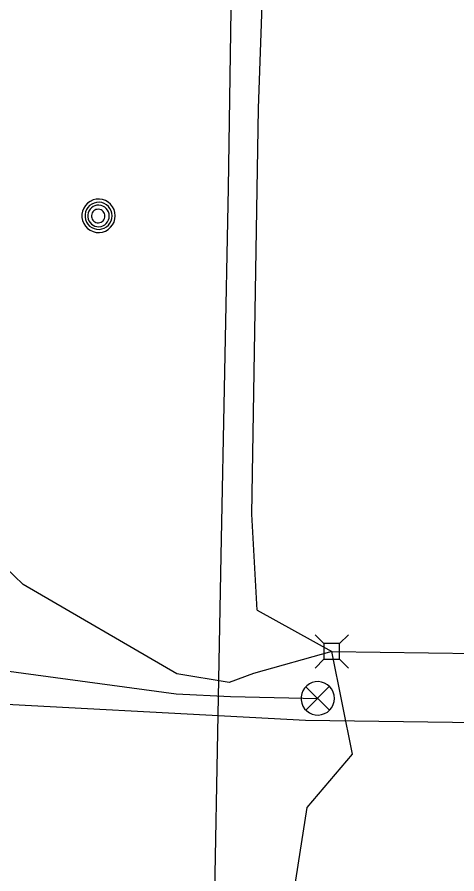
# Model space of a CAD drawing. Extents: x 596028 to 606371, y 330010 to 403088.
# Drawn here: x 602080.5 to 602167.3, y 362123.1 to 362292.3 of the extents above; entities that cross this region are included whole.
import ezdxf

# ---------------------------------------------------------------- set-up
doc = ezdxf.new("R2010")
doc.units = 0
for name, color, linetype in [('E_SIG', 7, 'Continuous'), ('E_UTL_AG_Bold', 7, 'Continuous'), ('E_UTL_E_UG', 7, 'Continuous'), ('E_UTL_FO_UG', 7, 'Continuous'), ('E_UTL_MH', 7, 'Continuous'), ('E_UTL_T_UG', 7, 'Continuous'), ('E_UTL_TV_UG', 7, 'Continuous')]:
    doc.layers.add(name, color=color, linetype=linetype)

msp = doc.modelspace()

# ---------------------------------------------------------------- linework, layer by layer
at = {"layer": 'E_SIG'}
for points in [[(602143.13, 362157.78), (602143.07, 362158.41), (602142.9, 362159.01), (602142.61, 362159.57), (602142.22, 362160.06), (602141.75, 362160.47), (602141.2, 362160.78), (602140.61, 362160.99), (602139.99, 362161.08), (602139.36, 362161.05), (602138.75, 362160.9), (602138.18, 362160.64), (602137.67, 362160.27), (602137.24, 362159.82), (602136.9, 362159.29), (602136.67, 362158.71), (602136.55, 362158.09), (602136.55, 362157.47), (602136.67, 362156.85), (602136.9, 362156.27), (602137.24, 362155.74), (602137.67, 362155.29), (602138.18, 362154.92), (602138.75, 362154.66), (602139.36, 362154.51), (602139.99, 362154.48), (602140.61, 362154.57), (602141.2, 362154.78), (602141.75, 362155.09), (602142.22, 362155.5), (602142.61, 362156), (602142.9, 362156.55), (602143.07, 362157.16), (602143.13, 362157.78)], [(602142.09, 362160.12), (602137.48, 362155.46)], [(602137.48, 362160.07), (602142.14, 362155.42)]]:
    msp.add_lwpolyline(points, dxfattribs=at)
at = {"layer": 'E_UTL_AG_Bold'}
for points in [[(602141.06, 362168.59), (602139.3, 362170.34)], [(602144.15, 362168.59), (602145.9, 362170.34)], [(602144.15, 362168.59), (602141.06, 362168.59)], [(602141.06, 362168.59), (602141.06, 362165.49)], [(602144.15, 362165.49), (602144.15, 362168.59)], [(602141.06, 362165.49), (602139.3, 362163.74)], [(602141.06, 362165.49), (602144.15, 362165.49)], [(602144.15, 362165.49), (602145.9, 362163.74)]]:
    msp.add_lwpolyline(points, dxfattribs=at)
at = {"layer": 'E_UTL_E_UG'}
msp.add_line((602137.44, 362153.5), (602789.86, 362144.76), dxfattribs=at)
for points in [[(602127.16, 361969.58), (602118.86, 362084.69), (602120.78, 362185.95), (602122.24, 362258.58), (602123.84, 362368.46), (602125.59, 362450.35), (602124.93, 362550.41), (602127.73, 362610.78), (602126.17, 362644.72), (602128.54, 362722.37), (602129.66, 362860.25), (602130.66, 362957.55), (602132.2, 363238.39)], [(602002.42, 362170.35), (602005.84, 362170.15), (602013.06, 362167.76), (602024.17, 362162.88), (602063.57, 362157.41), (602137.44, 362153.5)]]:
    msp.add_lwpolyline(points, dxfattribs=at)
at = {"layer": 'E_UTL_FO_UG'}
for points in [[(602127.89, 362175.18), (602126.8, 362194.14), (602128.15, 362274.2), (602130.71, 362346.76), (602132.5, 362450.75), (602133.15, 362532.1), (602131.45, 362611.96), (602133.29, 362640.79), (602135.72, 362686.34), (602124.01, 362688.17), (602135.59, 362690.4), (602139.13, 362767.82), (602137.22, 362813.98), (602144.45, 362819.7), (602163.94, 362825.93)], [(602129.93, 361705.1), (602130.43, 361715.91), (602131.89, 361767.26), (602128.83, 361800.76), (602130.41, 361881.34), (602131.82, 361973.24), (602130.99, 362092.78), (602137.78, 362136.22), (602146.73, 362146.79), (602142.6, 362167.04), (602127.18, 362162.71), (602122.34, 362160.91), (602112.01, 362162.6), (602081.71, 362180.28), (602058.51, 362202.5), (602043.23, 362212.17)], [(602127.89, 362175.18), (602142.6, 362167.04)]]:
    msp.add_lwpolyline(points, dxfattribs=at)
at = {"layer": 'E_UTL_MH'}
for points in [[(602099.86, 362253.05), (602099.8, 362253.67), (602099.62, 362254.27), (602099.34, 362254.83), (602098.95, 362255.32), (602098.47, 362255.73), (602097.93, 362256.05), (602097.34, 362256.25), (602096.72, 362256.34), (602096.09, 362256.31), (602095.48, 362256.17), (602094.91, 362255.9), (602094.4, 362255.54), (602093.97, 362255.09), (602093.63, 362254.56), (602093.39, 362253.98), (602093.27, 362253.36), (602093.27, 362252.73), (602093.39, 362252.12), (602093.63, 362251.53), (602093.97, 362251.01), (602094.4, 362250.55), (602094.91, 362250.19), (602095.48, 362249.93), (602096.09, 362249.78), (602096.72, 362249.75), (602097.34, 362249.84), (602097.93, 362250.04), (602098.47, 362250.36), (602098.95, 362250.77), (602099.34, 362251.26), (602099.62, 362251.82), (602099.8, 362252.42), (602099.86, 362253.05)], [(602099.24, 362253.04), (602099.2, 362253.55), (602099.05, 362254.04), (602098.82, 362254.49), (602098.5, 362254.89), (602098.12, 362255.22), (602097.68, 362255.48), (602097.2, 362255.64), (602096.69, 362255.72), (602096.19, 362255.69), (602095.69, 362255.57), (602095.23, 362255.36), (602094.81, 362255.07), (602094.46, 362254.7), (602094.19, 362254.27), (602094, 362253.8), (602093.9, 362253.3), (602093.9, 362252.79), (602094, 362252.29), (602094.19, 362251.82), (602094.46, 362251.39), (602094.81, 362251.02), (602095.23, 362250.72), (602095.69, 362250.51), (602096.19, 362250.39), (602096.69, 362250.37), (602097.2, 362250.44), (602097.68, 362250.61), (602098.12, 362250.86), (602098.5, 362251.2), (602098.82, 362251.6), (602099.05, 362252.05), (602099.2, 362252.54), (602099.24, 362253.04)], [(602098.68, 362253.01), (602098.64, 362253.42), (602098.53, 362253.8), (602098.34, 362254.16), (602098.09, 362254.48), (602097.79, 362254.75), (602097.44, 362254.95), (602097.05, 362255.08), (602096.65, 362255.14), (602096.25, 362255.12), (602095.86, 362255.03), (602095.49, 362254.86), (602095.16, 362254.62), (602094.88, 362254.33), (602094.66, 362253.99), (602094.51, 362253.61), (602094.43, 362253.22), (602094.43, 362252.81), (602094.51, 362252.41), (602094.66, 362252.04), (602094.88, 362251.7), (602095.16, 362251.4), (602095.49, 362251.17), (602095.86, 362251), (602096.25, 362250.91), (602096.65, 362250.89), (602097.05, 362250.94), (602097.44, 362251.08), (602097.79, 362251.28), (602098.09, 362251.54), (602098.34, 362251.86), (602098.53, 362252.22), (602098.64, 362252.61), (602098.68, 362253.01)], [(602097.83, 362253), (602097.8, 362253.25), (602097.73, 362253.49), (602097.61, 362253.72), (602097.46, 362253.92), (602097.27, 362254.08), (602097.05, 362254.21), (602096.81, 362254.29), (602096.56, 362254.33), (602096.3, 362254.32), (602096.06, 362254.26), (602095.83, 362254.15), (602095.62, 362254), (602095.45, 362253.82), (602095.31, 362253.61), (602095.22, 362253.37), (602095.17, 362253.12), (602095.17, 362252.87), (602095.22, 362252.62), (602095.31, 362252.39), (602095.45, 362252.17), (602095.62, 362251.99), (602095.83, 362251.84), (602096.06, 362251.74), (602096.3, 362251.68), (602096.56, 362251.67), (602096.81, 362251.7), (602097.05, 362251.79), (602097.27, 362251.91), (602097.46, 362252.08), (602097.61, 362252.28), (602097.73, 362252.5), (602097.8, 362252.75), (602097.83, 362253)]]:
    msp.add_lwpolyline(points, dxfattribs=at)
at = {"layer": 'E_UTL_T_UG'}
msp.add_line((602142.6, 362167.04), (602779.8, 362158.51), dxfattribs=at)
at = {"layer": 'E_UTL_TV_UG'}
msp.add_lwpolyline([(602013.06, 362167.76), (602062.73, 362165.35), (602111.86, 362158.7), (602122.61, 362158.17), (602139.83, 362157.78)], dxfattribs=at)

doc.saveas('drawing.dxf')
